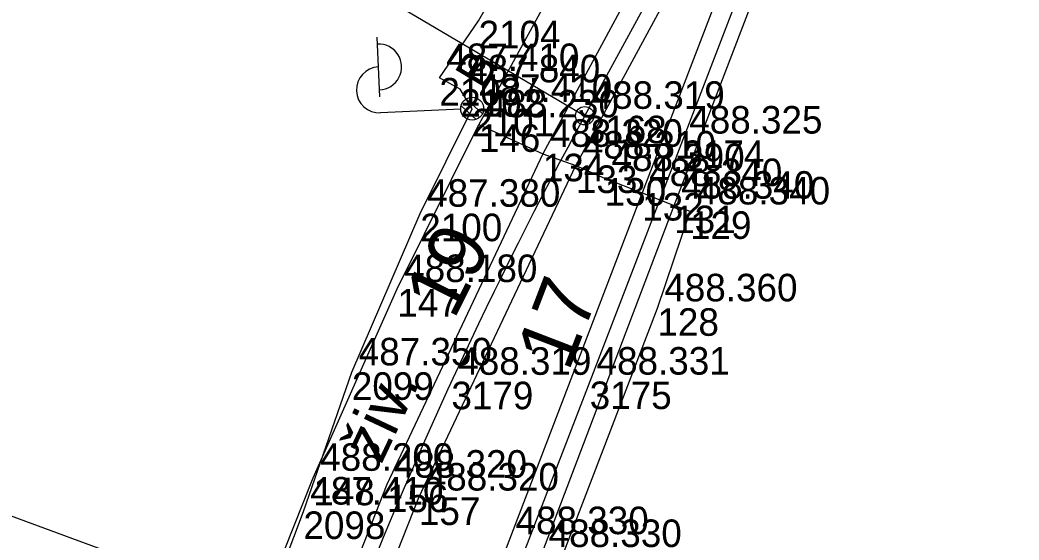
# Model space of a CAD drawing. Extents: x -874038 to -859694, y -1059487 to -1049069.
# Drawn here: x -866549.76 to -866506.24, y -1049869.76 to -1049847.12 of the extents above; entities that cross this region are included whole.
import ezdxf

# ---------------------------------------------------------------- set-up
doc = ezdxf.new("R2010")
doc.units = 0
for name, color, linetype in [('Vrstva 1', 7, 'Continuous'), ('Vrstva 16', 7, 'Continuous'), ('Vrstva 25', 7, 'Continuous'), ('Vrstva 26', 7, 'Continuous'), ('Vrstva 60', 7, 'Continuous'), ('Vrstva 61', 7, 'Continuous')]:
    doc.layers.add(name, color=color, linetype=linetype)

msp = doc.modelspace()

# ---------------------------------------------------------------- linework, layer by layer
at = {"layer": 'Vrstva 1'}
for p, q in [((-866563.087, -1049828.887), (-866525.157, -1049851.285)), ((-866579.463, -1049857.973), (-866535.684, -1049874.018))]:
    msp.add_line(p, q, dxfattribs=at)
for points in [[(-866525.157, -1049851.285), (-866520.012, -1049841.859), (-866517.044, -1049836.422)], [(-866515.12, -1049837.312), (-866517.273, -1049842.912), (-866520.902, -1049852.362), (-866524.94, -1049862.861), (-866529.295, -1049874.138), (-866533.442, -1049884.891), (-866538.837, -1049898.887)]]:
    msp.add_lwpolyline(points, dxfattribs=at)
msp.add_circle((-866525.157, -1049851.285), 0.4, dxfattribs=at)
msp.add_arc((-866354.03, -1049944.333), 194.788, 151.46549, 158.83951, dxfattribs=at)
at = {"layer": 'Vrstva 16'}
for points in [[(-866506.24, -1049815.96), (-866507.74, -1049815.42), (-866515.42, -1049831.64), (-866522.85, -1049845.27), (-866526.98, -1049852.94), (-866533.77, -1049867.35), (-866539.79, -1049882.63), (-866545.89, -1049898.55), (-866546.65, -1049900.53), (-866546.91, -1049901.22)], [(-866538.79, -1049901.318), (-866527.03, -1049870.37), (-866521.26, -1049855.2), (-866512.7, -1049832.85), (-866506.24, -1049815.96)], [(-866545.51, -1049901.76), (-866545.25, -1049901.07), (-866544.49, -1049899.09), (-866538.39, -1049883.13), (-866532.38, -1049867.91), (-866525.54, -1049853.45), (-866514.05, -1049832.22), (-866522.65, -1049854.65), (-866528.47, -1049869.81), (-866540.223, -1049900.706)], [(-866522.85, -1049845.27), (-866525.29, -1049842.73), (-866526.04, -1049844.85), (-866529.77, -1049851.66)], [(-866542.266, -1049881.544), (-866542.22, -1049881.41), (-866541.22, -1049877.73), (-866536.98, -1049867.05), (-866533.32, -1049858.83), (-866529.77, -1049851.66)], [(-866529.77, -1049851.66), (-866526.98, -1049852.94), (-866525.54, -1049853.45), (-866524.29, -1049854), (-866522.65, -1049854.65), (-866521.26, -1049855.2)], [(-866542.76, -1049901.78), (-866537.49, -1049904), (-866534.02, -1049894.1), (-866534.49, -1049893.95), (-866526.41, -1049872.94), (-866527, -1049872.71), (-866526.46, -1049871.33), (-866521.99, -1049859.67), (-866520.57, -1049855.45), (-866521.26, -1049855.2)]]:
    msp.add_lwpolyline(points, dxfattribs=at)
at = {"layer": 'Vrstva 25'}
for p, q in [((-866534.087, -1049850.46), (-866534.204, -1049847.863)), ((-866529.614, -1049851.2), (-866530.319, -1049850.553)), ((-866530.559, -1049851.002), (-866534.056, -1049851.159)), ((-866529.893, -1049851.451), (-866530.542, -1049850.858))]:
    msp.add_line(p, q, dxfattribs=at)
msp.add_circle((-866530.06, -1049850.98), 0.5, dxfattribs=at)
msp.add_circle((-866530.06, -1049850.98), 0.5, dxfattribs=at)
for centre, start, end in [((-866534.133, -1049849.161), 271.869, 93.2741), ((-866534.101, -1049850.16), 92.5715, 272.5715)]:
    msp.add_arc(centre, 1, start, end, dxfattribs=at)
at = {"layer": 'Vrstva 26'}
msp.add_lwpolyline([(-866541.23, -1049882.09), (-866540.77, -1049878.7), (-866541.45, -1049877.78), (-866541.81, -1049877.34), (-866540.96, -1049877.03), (-866539.56, -1049874.23), (-866537.41, -1049868.52), (-866535.3, -1049862.46), (-866532.32, -1049855.55), (-866530.06, -1049850.98), (-866530.58, -1049850.13), (-866531.49, -1049849.64), (-866529.78, -1049847.15), (-866526.69, -1049841.76), (-866525.68, -1049837.2), (-866523.73, -1049831.65), (-866520.54, -1049824.15), (-866518.37, -1049821.21), (-866515.44, -1049820.29), (-866514.46, -1049820.06)], dxfattribs=at)
at = {"layer": 'Vrstva 60'}
for p, q in [((-866529.78, -1049847.15), (-866529.78, -1049847.15)), ((-866531.49, -1049849.64), (-866531.49, -1049849.64)), ((-866530.58, -1049850.13), (-866530.58, -1049850.13)), ((-866530.06, -1049850.98), (-866530.06, -1049850.98)), ((-866525.157, -1049851.285), (-866525.157, -1049851.285)), ((-866529.77, -1049851.66), (-866529.77, -1049851.66)), ((-866520.902, -1049852.362), (-866520.902, -1049852.362)), ((-866526.98, -1049852.94), (-866526.98, -1049852.94)), ((-866525.54, -1049853.45), (-866525.54, -1049853.45)), ((-866524.29, -1049854), (-866524.29, -1049854)), ((-866522.65, -1049854.65), (-866522.65, -1049854.65)), ((-866521.26, -1049855.2), (-866521.26, -1049855.2)), ((-866520.57, -1049855.45), (-866520.57, -1049855.45)), ((-866532.32, -1049855.55), (-866532.32, -1049855.55)), ((-866533.32, -1049858.83), (-866533.32, -1049858.83)), ((-866521.99, -1049859.67), (-866521.99, -1049859.67)), ((-866535.3, -1049862.46), (-866535.3, -1049862.46)), ((-866530.965, -1049862.869), (-866530.965, -1049862.869)), ((-866524.94, -1049862.861), (-866524.94, -1049862.861)), ((-866536.98, -1049867.05), (-866536.98, -1049867.05)), ((-866533.77, -1049867.35), (-866533.77, -1049867.35)), ((-866532.38, -1049867.91), (-866532.38, -1049867.91)), ((-866537.41, -1049868.52), (-866537.41, -1049868.52))]:
    msp.add_line(p, q, dxfattribs=at)

# ---------------------------------------------------------------- texts
at = {"layer": 'Vrstva 1'}
for s, rotation, p in [('19', 63.3717, (-866530.861, -1049860.21)), ('17', 68.9629, (-866525.864, -1049862.473))]:
    msp.add_text(s, height=2.5, rotation=rotation, dxfattribs=at).set_placement(p)
at = {"layer": 'Vrstva 16'}
msp.add_text('živ.', height=2, rotation=64.7702, dxfattribs=at).set_placement((-866534.027, -1049866.511))
at = {"layer": 'Vrstva 25'}
msp.add_text('B', height=1.5, rotation=59.0468, dxfattribs=at).set_placement((-866529.582, -1049850.202))
at = {"layer": 'Vrstva 60'}
for s, p in [('2104', (-866529.78, -1049848.35)), ('2103', (-866531.49, -1049850.84)), ('2102', (-866530.58, -1049851.33)), ('2101', (-866530.06, -1049852.18)), ('3168', (-866525.157, -1049852.485)), ('146', (-866529.77, -1049852.86)), ('3174', (-866520.902, -1049853.562)), ('134', (-866526.98, -1049854.14)), ('133', (-866525.54, -1049854.65)), ('130', (-866524.29, -1049855.2)), ('132', (-866522.65, -1049855.85)), ('131', (-866521.26, -1049856.4)), ('129', (-866520.57, -1049856.65)), ('2100', (-866532.32, -1049856.75)), ('147', (-866533.32, -1049860.03)), ('128', (-866521.99, -1049860.87)), ('2099', (-866535.3, -1049863.66)), ('3179', (-866530.965, -1049864.069)), ('3175', (-866524.94, -1049864.061)), ('148', (-866536.98, -1049868.25)), ('156', (-866533.77, -1049868.55)), ('157', (-866532.38, -1049869.11)), ('2098', (-866537.41, -1049869.72))]:
    msp.add_text(s, height=1.2, dxfattribs=at).set_placement(p)
at = {"layer": 'Vrstva 61'}
for s, p in [('487.410', (-866531.19, -1049849.34)), ('487.840', (-866530.28, -1049849.83)), ('487.410', (-866529.76, -1049850.68)), ('488.319', (-866524.857, -1049850.985)), ('488.230', (-866529.47, -1049851.36)), ('488.325', (-866520.602, -1049852.062)), ('488.320', (-866526.68, -1049852.64)), ('488.310', (-866525.24, -1049853.15)), ('488.290', (-866523.99, -1049853.7)), ('488.340', (-866522.35, -1049854.35)), ('488.340', (-866520.96, -1049854.9)), ('487.380', (-866532.02, -1049855.25)), ('488.340', (-866520.27, -1049855.15)), ('488.180', (-866533.02, -1049858.53)), ('488.360', (-866521.69, -1049859.37)), ('487.350', (-866535, -1049862.16)), ('488.319', (-866530.665, -1049862.569)), ('488.331', (-866524.64, -1049862.561)), ('488.200', (-866536.68, -1049866.75)), ('488.320', (-866533.47, -1049867.05)), ('488.320', (-866532.08, -1049867.61)), ('487.410', (-866537.11, -1049868.22)), ('488.330', (-866528.17, -1049869.51)), ('488.330', (-866526.73, -1049870.07))]:
    msp.add_text(s, height=1.2, dxfattribs=at).set_placement(p)

doc.saveas('drawing.dxf')
